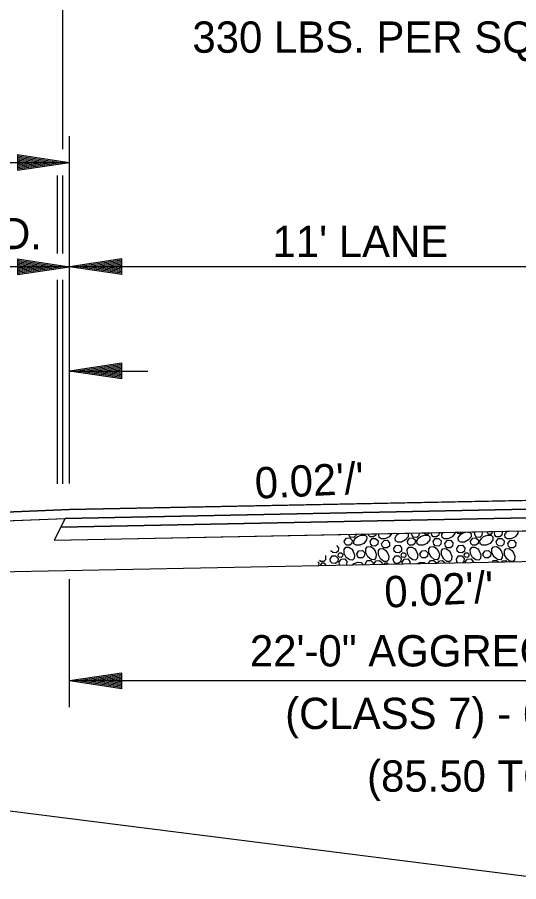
# Model space of a CAD drawing. Extents: x 2478 to 3210, y 439 to 841.
# Drawn here: x 2603.03 to 2622.23, y 475.52 to 508.65 of the extents above; entities that cross this region are included whole.
import ezdxf

# ---------------------------------------------------------------- set-up
doc = ezdxf.new("R2010")
doc.units = 0
for name, color, linetype in [('19', 7, 'Continuous'), ('R_Annotation', 7, 'Continuous'), ('R_Dimension', 7, 'Continuous'), ('R_Exist Surface', 7, 'Continuous')]:
    doc.layers.add(name, color=color, linetype=linetype)

msp = doc.modelspace()

# ---------------------------------------------------------------- linework, layer by layer
at = {"layer": '19'}
for points in [[(2601.034, 489.627), (2600.864, 489.287), (2604.864, 489.447), (2627.034, 489.894), (2649.204, 489.447), (2653.204, 489.287), (2653.034, 489.627), (2649.034, 489.787), (2627.034, 490.227), (2605.034, 489.787)], [(2604.864, 489.447), (2604.697, 489.114), (2627.034, 489.561), (2649.371, 489.114), (2649.204, 489.447), (2627.034, 489.894)], [(2604.697, 489.114), (2604.445, 488.609), (2627.034, 489.061), (2649.623, 488.609), (2649.371, 489.114), (2627.034, 489.561)]]:
    msp.add_lwpolyline(points, close=True, dxfattribs=at)
at = {"layer": 'R_Annotation'}
for p, q in [((2605.034, 489.787), (2627.034, 490.227)), ((2597.034, 489.467), (2605.034, 489.787)), ((2604.864, 489.447), (2627.034, 489.894)), ((2600.864, 489.287), (2604.864, 489.447)), ((2604.864, 489.447), (2604.445, 488.609)), ((2604.697, 489.114), (2627.034, 489.561)), ((2604.445, 488.609), (2627.034, 489.061)), ((2587.581, 487.104), (2627.034, 487.893))]:
    msp.add_line(p, q, dxfattribs=at)
at = {"layer": 'R_Dimension'}
for p, q in [((2604.781, 503.594), (2604.781, 510.094)), ((2605.034, 499.094), (2605.034, 504.094)), ((2603.034, 503.394), (2605.034, 503.094)), ((2603.034, 503.394), (2603.034, 502.794)), ((2603.034, 503.344), (2604.7, 503.094)), ((2603.034, 503.293), (2604.356, 503.094)), ((2603.034, 503.243), (2604.023, 503.094)), ((2577.034, 503.094), (2605.034, 503.094)), ((2603.034, 503.191), (2603.684, 503.094)), ((2603.034, 503.141), (2603.35, 503.094)), ((2603.034, 502.794), (2605.034, 503.094)), ((2603.034, 502.996), (2603.684, 503.094)), ((2603.034, 502.895), (2604.356, 503.094)), ((2603.034, 502.844), (2604.7, 503.094)), ((2603.034, 502.945), (2604.023, 503.094)), ((2603.034, 503.047), (2603.35, 503.094)), ((2604.571, 499.594), (2604.571, 502.594)), ((2604.781, 499.594), (2604.781, 502.594)), ((2603.034, 499.394), (2605.034, 499.094)), ((2603.034, 499.394), (2603.034, 498.794)), ((2603.034, 499.344), (2604.7, 499.094)), ((2603.034, 499.293), (2604.356, 499.094)), ((2607.034, 499.394), (2605.034, 499.094)), ((2607.034, 499.344), (2605.368, 499.094)), ((2607.034, 499.293), (2605.712, 499.094)), ((2607.034, 498.794), (2607.034, 499.394)), ((2666.487, 499.094), (2587.581, 499.094)), ((2603.034, 499.243), (2604.023, 499.094)), ((2603.034, 499.191), (2603.684, 499.094)), ((2603.034, 499.141), (2603.35, 499.094)), ((2603.034, 498.794), (2605.034, 499.094)), ((2603.034, 498.996), (2603.684, 499.094)), ((2603.034, 498.895), (2604.356, 499.094)), ((2603.034, 498.844), (2604.7, 499.094)), ((2603.034, 498.945), (2604.023, 499.094)), ((2603.034, 499.047), (2603.35, 499.094)), ((2605.034, 490.788), (2605.034, 499.094)), ((2607.034, 498.794), (2605.034, 499.094)), ((2607.034, 498.844), (2605.368, 499.094)), ((2607.034, 498.895), (2605.712, 499.094)), ((2607.034, 499.243), (2606.045, 499.094)), ((2607.034, 498.945), (2606.045, 499.094)), ((2607.034, 499.192), (2606.384, 499.094)), ((2607.034, 498.997), (2606.384, 499.094)), ((2607.034, 499.141), (2606.718, 499.094)), ((2607.034, 499.047), (2606.718, 499.094)), ((2604.571, 490.776), (2604.571, 498.594)), ((2604.781, 490.776), (2604.781, 498.594)), ((2607.034, 495.394), (2605.034, 495.094)), ((2607.034, 495.344), (2605.368, 495.094)), ((2607.034, 495.293), (2605.712, 495.094)), ((2607.034, 494.794), (2607.034, 495.394)), ((2607.034, 494.794), (2605.034, 495.094)), ((2605.034, 495.094), (2608.034, 495.094)), ((2607.034, 494.844), (2605.368, 495.094)), ((2607.034, 494.895), (2605.712, 495.094)), ((2607.034, 495.243), (2606.045, 495.094)), ((2607.034, 494.945), (2606.045, 495.094)), ((2607.034, 495.192), (2606.384, 495.094)), ((2607.034, 494.997), (2606.384, 495.094)), ((2607.034, 495.141), (2606.718, 495.094)), ((2607.034, 495.047), (2606.718, 495.094)), ((2617.639, 488.871), (2617.645, 488.873)), ((2618.119, 488.881), (2618.12, 488.882)), ((2620.054, 488.871), (2620.191, 488.924)), ((2620.534, 488.881), (2620.57, 488.931)), ((2621.029, 488.931), (2621.036, 488.941)), ((2621.299, 488.906), (2621.324, 488.946)), ((2614.653, 487.646), (2614.649, 487.671)), ((2615.86, 487.67), (2615.914, 487.711)), ((2616.364, 487.68), (2616.359, 487.716)), ((2616.696, 487.687), (2616.689, 487.711)), ((2617.781, 487.708), (2617.769, 487.771)), ((2620.187, 487.756), (2620.184, 487.771)), ((2605.034, 482.219), (2605.034, 487.12)), ((2607.034, 483.519), (2605.034, 483.219)), ((2607.034, 483.469), (2605.368, 483.219)), ((2607.034, 483.418), (2605.712, 483.219)), ((2607.034, 483.368), (2606.045, 483.219)), ((2607.034, 482.919), (2607.034, 483.519)), ((2607.034, 482.919), (2605.034, 483.219)), ((2649.034, 483.219), (2605.034, 483.219)), ((2607.034, 482.969), (2605.368, 483.219)), ((2607.034, 483.02), (2605.712, 483.219)), ((2607.034, 483.07), (2606.045, 483.219)), ((2607.034, 483.317), (2606.384, 483.219)), ((2607.034, 483.122), (2606.384, 483.219)), ((2607.034, 483.266), (2606.718, 483.219)), ((2607.034, 483.172), (2606.718, 483.219))]:
    msp.add_line(p, q, dxfattribs=at)
for points in [[(2615.554, 488.581), (2615.639, 488.696), (2615.764, 488.701), (2615.859, 488.611), (2615.844, 488.481), (2615.759, 488.416), (2615.634, 488.426), (2615.574, 488.481), (2615.554, 488.581)], [(2616, 488.84), (2615.994, 488.791), (2615.919, 488.721), (2615.789, 488.731), (2615.734, 488.791), (2615.724, 488.821)], [(2616.054, 488.751), (2616.204, 488.811), (2616.349, 488.801), (2616.414, 488.736), (2616.409, 488.621), (2616.304, 488.491), (2616.154, 488.416), (2616.004, 488.416), (2615.924, 488.471), (2615.919, 488.586), (2615.984, 488.691), (2616.059, 488.751)], [(2616.344, 488.847), (2616.324, 488.831), (2616.252, 488.845)], [(2616.765, 488.855), (2616.759, 488.806), (2616.674, 488.741), (2616.544, 488.746), (2616.484, 488.806), (2616.477, 488.849)], [(2616.544, 488.561), (2616.624, 488.676), (2616.754, 488.681), (2616.844, 488.586), (2616.834, 488.456), (2616.754, 488.386), (2616.624, 488.401), (2616.564, 488.461), (2616.544, 488.561)], [(2617.371, 488.867), (2617.269, 488.741), (2617.119, 488.661), (2616.964, 488.661), (2616.889, 488.721), (2616.874, 488.831), (2616.893, 488.858)], [(2617.57, 488.871), (2617.559, 488.861), (2617.484, 488.866), (2617.48, 488.869)], [(2617.978, 488.879), (2617.999, 488.861), (2617.999, 488.746), (2617.894, 488.621), (2617.739, 488.541), (2617.599, 488.536), (2617.509, 488.591), (2617.504, 488.706), (2617.569, 488.816), (2617.645, 488.873)], [(2617.969, 488.581), (2618.054, 488.696), (2618.179, 488.701), (2618.274, 488.611), (2618.259, 488.481), (2618.174, 488.416), (2618.049, 488.426), (2617.989, 488.481), (2617.969, 488.581)], [(2618.421, 488.888), (2618.409, 488.791), (2618.334, 488.721), (2618.204, 488.731), (2618.149, 488.791), (2618.119, 488.881)], [(2618.469, 488.751), (2618.619, 488.811), (2618.764, 488.801), (2618.829, 488.736), (2618.824, 488.621), (2618.719, 488.491), (2618.569, 488.416), (2618.419, 488.416), (2618.339, 488.471), (2618.334, 488.586), (2618.399, 488.691), (2618.474, 488.751)], [(2618.792, 488.896), (2618.789, 488.871), (2618.739, 488.831), (2618.664, 488.846), (2618.629, 488.871), (2618.624, 488.892)], [(2619.186, 488.904), (2619.174, 488.806), (2619.089, 488.741), (2618.959, 488.746), (2618.899, 488.806), (2618.885, 488.898)], [(2618.959, 488.561), (2619.039, 488.676), (2619.169, 488.681), (2619.259, 488.586), (2619.249, 488.456), (2619.169, 488.386), (2619.039, 488.401), (2618.979, 488.461), (2618.959, 488.561)], [(2619.789, 488.916), (2619.789, 488.871), (2619.684, 488.741), (2619.534, 488.661), (2619.379, 488.661), (2619.304, 488.721), (2619.289, 488.831), (2619.343, 488.907)], [(2620.021, 488.92), (2620.019, 488.906), (2619.974, 488.861), (2619.899, 488.866), (2619.859, 488.906), (2619.857, 488.917)], [(2620.28, 488.925), (2620.349, 488.921), (2620.414, 488.861), (2620.414, 488.746), (2620.309, 488.621), (2620.154, 488.541), (2620.014, 488.536), (2619.924, 488.591), (2619.919, 488.706), (2619.984, 488.816), (2620.064, 488.876)], [(2620.384, 488.581), (2620.469, 488.696), (2620.594, 488.701), (2620.689, 488.611), (2620.674, 488.481), (2620.589, 488.416), (2620.464, 488.426), (2620.404, 488.481), (2620.384, 488.581)], [(2620.819, 488.936), (2620.839, 488.916), (2620.824, 488.791), (2620.749, 488.721), (2620.619, 488.731), (2620.564, 488.791), (2620.534, 488.881)], [(2620.884, 488.751), (2621.034, 488.811), (2621.179, 488.801), (2621.244, 488.736), (2621.239, 488.621), (2621.134, 488.491), (2620.984, 488.416), (2620.834, 488.416), (2620.754, 488.471), (2620.749, 488.586), (2620.814, 488.691), (2620.889, 488.751)], [(2621.213, 488.944), (2621.204, 488.871), (2621.154, 488.831), (2621.079, 488.846), (2621.044, 488.871), (2621.029, 488.931)], [(2621.584, 488.952), (2621.604, 488.931), (2621.589, 488.806), (2621.504, 488.741), (2621.374, 488.746), (2621.314, 488.806), (2621.299, 488.906)], [(2621.374, 488.561), (2621.454, 488.676), (2621.584, 488.681), (2621.674, 488.586), (2621.664, 488.456), (2621.584, 488.386), (2621.454, 488.401), (2621.394, 488.461), (2621.374, 488.561)], [(2622.204, 488.964), (2622.204, 488.871), (2622.099, 488.741), (2621.949, 488.661), (2621.794, 488.661), (2621.719, 488.721), (2621.704, 488.831), (2621.779, 488.936), (2621.801, 488.956)], [(2615.256, 488.407), (2615.334, 488.321), (2615.324, 488.191), (2615.239, 488.126), (2615.109, 488.136), (2615.049, 488.191), (2615.045, 488.22)], [(2615.884, 488.206), (2615.949, 488.056), (2615.934, 487.916), (2615.869, 487.851), (2615.759, 487.856), (2615.629, 487.951), (2615.554, 488.106), (2615.549, 488.256), (2615.614, 488.341), (2615.724, 488.346), (2615.834, 488.276), (2615.894, 488.201)], [(2616.719, 488.231), (2616.779, 488.076), (2616.764, 487.936), (2616.699, 487.866), (2616.584, 487.876), (2616.459, 487.976), (2616.374, 488.131), (2616.374, 488.276), (2616.434, 488.361), (2616.554, 488.366), (2616.654, 488.301), (2616.719, 488.221)], [(2616.984, 488.486), (2617.074, 488.606), (2617.199, 488.611), (2617.289, 488.516), (2617.279, 488.386), (2617.199, 488.321), (2617.069, 488.326), (2617.009, 488.386), (2616.984, 488.486)], [(2617.449, 488.296), (2617.524, 488.406), (2617.664, 488.416), (2617.749, 488.321), (2617.739, 488.191), (2617.654, 488.126), (2617.524, 488.136), (2617.464, 488.191), (2617.449, 488.296)], [(2618.299, 488.206), (2618.364, 488.056), (2618.349, 487.916), (2618.284, 487.851), (2618.174, 487.856), (2618.044, 487.951), (2617.969, 488.106), (2617.964, 488.256), (2618.029, 488.341), (2618.139, 488.346), (2618.249, 488.276), (2618.309, 488.201)], [(2619.134, 488.231), (2619.194, 488.076), (2619.179, 487.936), (2619.114, 487.866), (2618.999, 487.876), (2618.874, 487.976), (2618.789, 488.131), (2618.789, 488.276), (2618.849, 488.361), (2618.969, 488.366), (2619.069, 488.301), (2619.134, 488.221)], [(2619.399, 488.486), (2619.489, 488.606), (2619.614, 488.611), (2619.704, 488.516), (2619.694, 488.386), (2619.614, 488.321), (2619.484, 488.326), (2619.424, 488.386), (2619.399, 488.486)], [(2619.864, 488.296), (2619.939, 488.406), (2620.079, 488.416), (2620.164, 488.321), (2620.154, 488.191), (2620.069, 488.126), (2619.939, 488.136), (2619.879, 488.191), (2619.864, 488.296)], [(2620.714, 488.206), (2620.779, 488.056), (2620.764, 487.916), (2620.699, 487.851), (2620.589, 487.856), (2620.459, 487.951), (2620.384, 488.106), (2620.379, 488.256), (2620.444, 488.341), (2620.554, 488.346), (2620.664, 488.276), (2620.724, 488.201)], [(2621.549, 488.231), (2621.609, 488.076), (2621.594, 487.936), (2621.529, 487.866), (2621.414, 487.876), (2621.289, 487.976), (2621.204, 488.131), (2621.204, 488.276), (2621.264, 488.361), (2621.384, 488.366), (2621.484, 488.301), (2621.549, 488.221)], [(2621.814, 488.486), (2621.904, 488.606), (2622.029, 488.611), (2622.119, 488.516), (2622.109, 488.386), (2622.029, 488.321), (2621.899, 488.326), (2621.839, 488.386), (2621.814, 488.486)], [(2614.828, 488.028), (2614.839, 488.001), (2614.829, 487.861), (2614.769, 487.796), (2614.654, 487.801), (2614.61, 487.835)], [(2615.014, 487.891), (2615.094, 488.011), (2615.219, 488.016), (2615.314, 487.916), (2615.304, 487.791), (2615.214, 487.721), (2615.089, 487.726), (2615.029, 487.791), (2615.014, 487.891)], [(2615.314, 488.056), (2615.359, 488.126), (2615.439, 488.131), (2615.494, 488.076), (2615.489, 487.996), (2615.439, 487.951), (2615.359, 487.961), (2615.324, 487.996), (2615.314, 488.056)], [(2616.034, 488.091), (2616.114, 488.206), (2616.244, 488.216), (2616.339, 488.126), (2616.319, 487.996), (2616.244, 487.931), (2616.114, 487.936), (2616.054, 487.996), (2616.034, 488.091)], [(2617.194, 488.156), (2617.254, 488.001), (2617.244, 487.861), (2617.184, 487.796), (2617.069, 487.801), (2616.944, 487.901), (2616.859, 488.056), (2616.859, 488.201), (2616.914, 488.281), (2617.029, 488.296), (2617.139, 488.221), (2617.199, 488.146)], [(2617.429, 487.891), (2617.509, 488.011), (2617.634, 488.016), (2617.729, 487.916), (2617.719, 487.791), (2617.629, 487.721), (2617.504, 487.726), (2617.444, 487.791), (2617.429, 487.891)], [(2617.729, 488.056), (2617.774, 488.126), (2617.854, 488.131), (2617.909, 488.076), (2617.904, 487.996), (2617.854, 487.951), (2617.774, 487.961), (2617.739, 487.996), (2617.729, 488.056)], [(2618.449, 488.091), (2618.529, 488.206), (2618.659, 488.216), (2618.754, 488.126), (2618.734, 487.996), (2618.659, 487.931), (2618.529, 487.936), (2618.469, 487.996), (2618.449, 488.091)], [(2619.609, 488.156), (2619.669, 488.001), (2619.659, 487.861), (2619.599, 487.796), (2619.484, 487.801), (2619.359, 487.901), (2619.274, 488.056), (2619.274, 488.201), (2619.329, 488.281), (2619.444, 488.296), (2619.554, 488.221), (2619.614, 488.146)], [(2619.844, 487.891), (2619.924, 488.011), (2620.049, 488.016), (2620.144, 487.916), (2620.134, 487.791), (2620.087, 487.754)], [(2620.144, 488.056), (2620.189, 488.126), (2620.269, 488.131), (2620.324, 488.076), (2620.319, 487.996), (2620.269, 487.951), (2620.189, 487.961), (2620.154, 487.996), (2620.144, 488.056)], [(2620.864, 488.091), (2620.944, 488.206), (2621.074, 488.216), (2621.169, 488.126), (2621.149, 487.996), (2621.074, 487.931), (2620.944, 487.936), (2620.884, 487.996), (2620.864, 488.091)], [(2622.024, 488.156), (2622.084, 488.001), (2622.074, 487.861), (2622.014, 487.796), (2621.899, 487.801), (2621.774, 487.901), (2621.689, 488.056), (2621.689, 488.201), (2621.744, 488.281), (2621.859, 488.296), (2621.969, 488.221), (2622.029, 488.146)], [(2614.546, 487.778), (2614.584, 487.741), (2614.57, 487.644)], [(2614.649, 487.671), (2614.704, 487.746), (2614.774, 487.746), (2614.829, 487.696), (2614.826, 487.649)], [(2615.354, 487.771), (2615.434, 487.891), (2615.569, 487.901), (2615.654, 487.801), (2615.639, 487.671), (2615.633, 487.665)], [(2615.384, 487.66), (2615.374, 487.671), (2615.354, 487.771)], [(2615.909, 487.706), (2616.059, 487.766), (2616.194, 487.756), (2616.259, 487.696), (2616.259, 487.678)], [(2616.359, 487.716), (2616.434, 487.831), (2616.569, 487.836), (2616.664, 487.746), (2616.657, 487.686)], [(2616.689, 487.711), (2616.779, 487.826), (2616.904, 487.836), (2616.999, 487.741), (2616.992, 487.692)], [(2617.081, 487.694), (2617.119, 487.746), (2617.189, 487.746), (2617.242, 487.697)], [(2617.769, 487.771), (2617.849, 487.891), (2617.984, 487.901), (2618.069, 487.801), (2618.059, 487.714)], [(2618.36, 487.72), (2618.474, 487.766), (2618.609, 487.756), (2618.642, 487.725)], [(2618.782, 487.728), (2618.849, 487.831), (2618.984, 487.836), (2619.079, 487.746), (2619.078, 487.734)], [(2619.123, 487.735), (2619.194, 487.826), (2619.319, 487.836), (2619.414, 487.741)], [(2619.532, 487.743), (2619.534, 487.746), (2619.604, 487.746), (2619.605, 487.745)], [(2619.896, 487.751), (2619.859, 487.791), (2619.844, 487.891)], [(2620.184, 487.771), (2620.264, 487.891), (2620.399, 487.901), (2620.484, 487.801), (2620.48, 487.762)], [(2621.229, 487.777), (2621.264, 487.831), (2621.399, 487.836), (2621.456, 487.782)], [(2621.577, 487.784), (2621.609, 487.826), (2621.734, 487.836), (2621.781, 487.788)]]:
    msp.add_lwpolyline(points, dxfattribs=at)
at = {"layer": 'R_Exist Surface'}
msp.add_lwpolyline([(2567.844, 481.286), (2572.78, 480.916), (2588.811, 481.641), (2601.626, 478.383), (2624.237, 475.514), (2653.357, 474.145), (2704.573, 481.98)], dxfattribs=at)

# ---------------------------------------------------------------- texts
at = {"layer": 'R_Annotation'}
for s, p in [('330 LBS. PER SQ. YD. & TACK COAT', (2609.737, 507.294)), ("4' SHLD.", (2597.606, 499.764)), ("11' LANE", (2612.804, 499.462)), ('22\'-0" AGGREGATE BASE COURSE', (2611.938, 483.774)), ('(CLASS 7) - 6" COMP\'D. DEPTH', (2613.289, 481.374)), ('(85.50 TONS PER STA.)', (2616.426, 478.974))]:
    msp.add_text(s, height=1.2, dxfattribs=at).set_placement(p)
for p in [(2612.154, 490.199), (2617.114, 486.024)]:
    msp.add_text("0.02'/'", height=1.2, rotation=2.7804, dxfattribs=at).set_placement(p)

doc.saveas('drawing.dxf')
